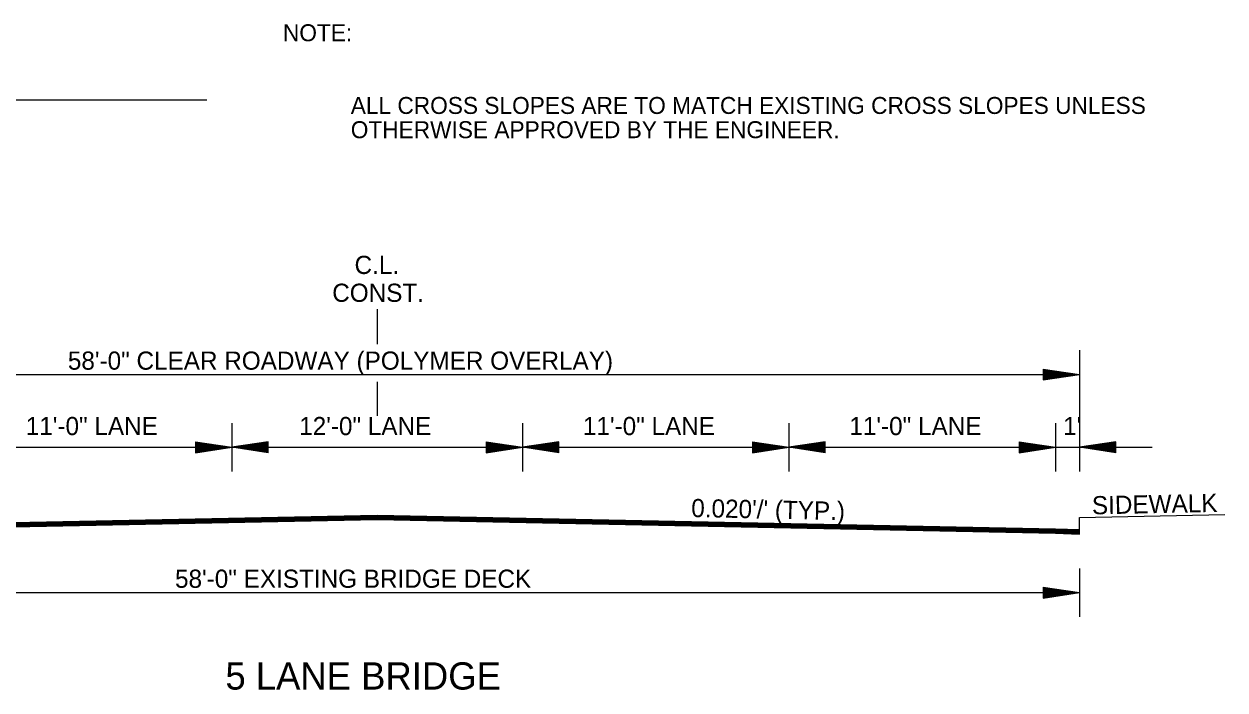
# Model space of a CAD drawing. Extents: x 550980 to 1930787, y -1972975 to 596640.
# Drawn here: x 551991.4 to 552487.2, y -1957737 to -1957462.2 of the extents above; entities that cross this region are included whole.
import ezdxf

# ---------------------------------------------------------------- set-up
doc = ezdxf.new("R2010")
doc.units = 0
doc.layers.add('R_Border', color=7, linetype='Continuous')
doc.layers.add('R_Border Notes', color=7, linetype='Continuous')

msp = doc.modelspace()

# ---------------------------------------------------------------- linework, layer by layer
at = {"layer": 'R_Border'}
for p, q in [((551005.61, -1957493.51), (552066.88, -1957493.51)), ((552137.2, -1957579.84), (552137.2, -1957594.34)), ((552427.2, -1957596.84), (552427.2, -1957646.84)), ((551847.2, -1957606.84), (552427.2, -1957606.84)), ((552412.2, -1957604.59), (552427.2, -1957606.84)), ((552412.2, -1957604.59), (552412.2, -1957609.09)), ((552412.2, -1957604.97), (552424.7, -1957606.84)), ((552412.2, -1957605.35), (552422.12, -1957606.84)), ((552412.2, -1957605.72), (552419.62, -1957606.84)), ((552412.2, -1957606.11), (552417.08, -1957606.84)), ((552412.2, -1957606.49), (552414.57, -1957606.84)), ((552412.2, -1957609.09), (552427.2, -1957606.84)), ((552412.2, -1957607.58), (552417.08, -1957606.84)), ((552412.2, -1957608.33), (552422.12, -1957606.84)), ((552412.2, -1957608.72), (552424.7, -1957606.84)), ((552412.2, -1957607.96), (552419.62, -1957606.84)), ((552412.2, -1957607.19), (552414.57, -1957606.84)), ((552137.2, -1957609.84), (552137.2, -1957623.84)), ((552077.2, -1957626.84), (552077.2, -1957646.84)), ((552197.2, -1957626.84), (552197.2, -1957646.84)), ((552307.2, -1957626.84), (552307.2, -1957646.84)), ((552417.2, -1957626.84), (552417.2, -1957646.84)), ((551817.2, -1957636.84), (552457.2, -1957636.84)), ((552062.2, -1957634.59), (552077.2, -1957636.84)), ((552062.2, -1957634.59), (552062.2, -1957639.09)), ((552062.2, -1957634.97), (552074.7, -1957636.84)), ((552062.2, -1957635.35), (552072.12, -1957636.84)), ((552062.2, -1957635.72), (552069.62, -1957636.84)), ((552062.2, -1957636.11), (552067.08, -1957636.84)), ((552062.2, -1957636.49), (552064.57, -1957636.84)), ((552062.2, -1957639.09), (552077.2, -1957636.84)), ((552062.2, -1957637.58), (552067.08, -1957636.84)), ((552062.2, -1957638.33), (552072.12, -1957636.84)), ((552062.2, -1957638.72), (552074.7, -1957636.84)), ((552062.2, -1957637.96), (552069.62, -1957636.84)), ((552062.2, -1957637.19), (552064.57, -1957636.84)), ((552092.2, -1957634.59), (552077.2, -1957636.84)), ((552092.2, -1957639.09), (552077.2, -1957636.84)), ((552092.2, -1957634.97), (552079.71, -1957636.84)), ((552092.2, -1957638.72), (552079.71, -1957636.84)), ((552092.2, -1957635.35), (552082.29, -1957636.84)), ((552092.2, -1957638.33), (552082.29, -1957636.84)), ((552092.2, -1957635.72), (552084.78, -1957636.84)), ((552092.2, -1957637.96), (552084.78, -1957636.84)), ((552092.2, -1957636.11), (552087.33, -1957636.84)), ((552092.2, -1957637.57), (552087.33, -1957636.84)), ((552092.2, -1957636.49), (552089.83, -1957636.84)), ((552092.2, -1957637.19), (552089.83, -1957636.84)), ((552092.2, -1957639.09), (552092.2, -1957634.59)), ((552182.2, -1957634.59), (552197.2, -1957636.84)), ((552182.2, -1957634.59), (552182.2, -1957639.09)), ((552182.2, -1957634.97), (552194.7, -1957636.84)), ((552182.2, -1957635.35), (552192.12, -1957636.84)), ((552182.2, -1957635.72), (552189.62, -1957636.84)), ((552182.2, -1957636.11), (552187.08, -1957636.84)), ((552182.2, -1957636.49), (552184.57, -1957636.84)), ((552182.2, -1957639.09), (552197.2, -1957636.84)), ((552182.2, -1957637.58), (552187.08, -1957636.84)), ((552182.2, -1957638.33), (552192.12, -1957636.84)), ((552182.2, -1957638.72), (552194.7, -1957636.84)), ((552182.2, -1957637.96), (552189.62, -1957636.84)), ((552182.2, -1957637.19), (552184.57, -1957636.84)), ((552212.2, -1957634.59), (552197.2, -1957636.84)), ((552212.2, -1957639.09), (552197.2, -1957636.84)), ((552212.2, -1957634.97), (552199.71, -1957636.84)), ((552212.2, -1957638.72), (552199.71, -1957636.84)), ((552212.2, -1957635.35), (552202.29, -1957636.84)), ((552212.2, -1957638.33), (552202.29, -1957636.84)), ((552212.2, -1957635.72), (552204.78, -1957636.84)), ((552212.2, -1957637.96), (552204.78, -1957636.84)), ((552212.2, -1957636.11), (552207.33, -1957636.84)), ((552212.2, -1957637.57), (552207.33, -1957636.84)), ((552212.2, -1957636.49), (552209.83, -1957636.84)), ((552212.2, -1957637.19), (552209.83, -1957636.84)), ((552212.2, -1957639.09), (552212.2, -1957634.59)), ((552292.2, -1957634.59), (552307.2, -1957636.84)), ((552292.2, -1957634.59), (552292.2, -1957639.09)), ((552292.2, -1957634.97), (552304.7, -1957636.84)), ((552292.2, -1957635.35), (552302.12, -1957636.84)), ((552292.2, -1957635.72), (552299.62, -1957636.84)), ((552292.2, -1957636.11), (552297.08, -1957636.84)), ((552292.2, -1957636.49), (552294.57, -1957636.84)), ((552292.2, -1957639.09), (552307.2, -1957636.84)), ((552292.2, -1957637.58), (552297.08, -1957636.84)), ((552292.2, -1957638.33), (552302.12, -1957636.84)), ((552292.2, -1957638.72), (552304.7, -1957636.84)), ((552292.2, -1957637.96), (552299.62, -1957636.84)), ((552292.2, -1957637.19), (552294.57, -1957636.84)), ((552322.2, -1957634.59), (552307.2, -1957636.84)), ((552322.2, -1957639.09), (552307.2, -1957636.84)), ((552322.2, -1957634.97), (552309.71, -1957636.84)), ((552322.2, -1957638.72), (552309.71, -1957636.84)), ((552322.2, -1957635.35), (552312.29, -1957636.84)), ((552322.2, -1957638.33), (552312.29, -1957636.84)), ((552322.2, -1957635.72), (552314.78, -1957636.84)), ((552322.2, -1957637.96), (552314.78, -1957636.84)), ((552322.2, -1957636.11), (552317.33, -1957636.84)), ((552322.2, -1957637.57), (552317.33, -1957636.84)), ((552322.2, -1957636.49), (552319.83, -1957636.84)), ((552322.2, -1957637.19), (552319.83, -1957636.84)), ((552322.2, -1957639.09), (552322.2, -1957634.59)), ((552402.2, -1957634.59), (552417.2, -1957636.84)), ((552402.2, -1957634.59), (552402.2, -1957639.09)), ((552402.2, -1957634.97), (552414.7, -1957636.84)), ((552402.2, -1957635.35), (552412.12, -1957636.84)), ((552402.2, -1957635.72), (552409.62, -1957636.84)), ((552402.2, -1957636.11), (552407.08, -1957636.84)), ((552402.2, -1957636.49), (552404.57, -1957636.84)), ((552402.2, -1957639.09), (552417.2, -1957636.84)), ((552402.2, -1957637.58), (552407.08, -1957636.84)), ((552402.2, -1957638.33), (552412.12, -1957636.84)), ((552402.2, -1957638.72), (552414.7, -1957636.84)), ((552402.2, -1957637.96), (552409.62, -1957636.84)), ((552402.2, -1957637.19), (552404.57, -1957636.84)), ((552442.2, -1957634.59), (552427.2, -1957636.84)), ((552442.2, -1957639.09), (552427.2, -1957636.84)), ((552442.2, -1957634.97), (552429.71, -1957636.84)), ((552442.2, -1957638.72), (552429.71, -1957636.84)), ((552442.2, -1957635.35), (552432.29, -1957636.84)), ((552442.2, -1957638.33), (552432.29, -1957636.84)), ((552442.2, -1957635.72), (552434.78, -1957636.84)), ((552442.2, -1957637.96), (552434.78, -1957636.84)), ((552442.2, -1957636.11), (552437.33, -1957636.84)), ((552442.2, -1957637.57), (552437.33, -1957636.84)), ((552442.2, -1957636.49), (552439.83, -1957636.84)), ((552442.2, -1957637.19), (552439.83, -1957636.84)), ((552442.2, -1957639.09), (552442.2, -1957634.59)), ((552427.2, -1957686.84), (552427.2, -1957706.84)), ((551847.2, -1957696.84), (552427.2, -1957696.84)), ((552412.2, -1957694.59), (552427.2, -1957696.84)), ((552412.2, -1957694.59), (552412.2, -1957699.09)), ((552412.2, -1957694.97), (552424.7, -1957696.84)), ((552412.2, -1957695.35), (552422.12, -1957696.84)), ((552412.2, -1957695.72), (552419.62, -1957696.84)), ((552412.2, -1957696.11), (552417.08, -1957696.84)), ((552412.2, -1957696.49), (552414.57, -1957696.84)), ((552412.2, -1957699.09), (552427.2, -1957696.84)), ((552412.2, -1957697.58), (552417.08, -1957696.84)), ((552412.2, -1957698.33), (552422.12, -1957696.84)), ((552412.2, -1957698.72), (552424.7, -1957696.84)), ((552412.2, -1957697.96), (552419.62, -1957696.84)), ((552412.2, -1957697.19), (552414.57, -1957696.84))]:
    msp.add_line(p, q, dxfattribs=at)
for points in [[(551847.2, -1957670.84), (551857.2, -1957670.44), (552137.2, -1957664.84), (552417.2, -1957670.44), (552427.2, -1957670.84)], [(551847.2, -1957671.14), (551857.2, -1957670.74), (552137.2, -1957665.14), (552417.2, -1957670.74), (552427.2, -1957671.14)], [(551847.2, -1957671.44), (551857.2, -1957671.04), (552137.2, -1957665.44), (552417.2, -1957671.04), (552427.2, -1957671.44)], [(551847.2, -1957671.74), (551857.2, -1957671.34), (552137.2, -1957665.74), (552417.2, -1957671.34), (552427.2, -1957671.74)], [(551847.2, -1957672.04), (551857.2, -1957671.64), (552137.2, -1957666.04), (552417.2, -1957671.64), (552427.2, -1957672.04)], [(551847.2, -1957672.34), (551857.2, -1957671.94), (552137.2, -1957666.34), (552417.2, -1957671.94), (552427.2, -1957672.34)], [(551847.2, -1957672.64), (551857.2, -1957672.24), (552137.2, -1957666.64), (552417.2, -1957672.24), (552427.2, -1957672.64)], [(552427.2, -1957672.64), (552427.2, -1957665.84), (552487.2, -1957664.64), (552487.2, -1957664.64)]]:
    msp.add_lwpolyline(points, dxfattribs=at)

# ---------------------------------------------------------------- texts
for s, height, p in [('C.L.', 7.5, (552127.87, -1957565.34)), ('CONST.', 7.5, (552118.66, -1957576.84)), ('58\'-0" CLEAR ROADWAY (POLYMER OVERLAY)', 7.5, (552009.52, -1957604.84)), ('11\'-0" LANE', 7.5, (551992.14, -1957631.84)), ('12\'-0" LANE', 7.5, (552105.02, -1957631.84)), ('11\'-0" LANE', 7.5, (552222.14, -1957631.84)), ('11\'-0" LANE', 7.5, (552332.14, -1957631.84)), ("1'", 7.5, (552420.37, -1957631.84)), ('58\'-0" EXISTING BRIDGE DECK', 7.5, (552053.76, -1957694.84)), ('5 LANE BRIDGE', 11.25, (552074.57, -1957736.84))]:
    msp.add_text(s, height=height, dxfattribs=at).set_placement(p)
for s, rotation, p in [("0.020'/' (TYP.)", 358.8542, (552266.81, -1957665.63)), ('SIDEWALK', 1.1458, (552432.34, -1957664.56))]:
    msp.add_text(s, height=7.5, rotation=rotation, dxfattribs=at).set_placement(p)
at = {"layer": 'R_Border Notes'}
for s, p in [('NOTE: ', (552098.31, -1957469.3)), ('ALL CROSS SLOPES ARE TO MATCH EXISTING CROSS SLOPES UNLESS ', (552126.31, -1957499.3)), ('OTHERWISE APPROVED BY THE ENGINEER.', (552126.31, -1957509.3))]:
    msp.add_text(s, height=7, dxfattribs=at).set_placement(p)

doc.saveas('drawing.dxf')
